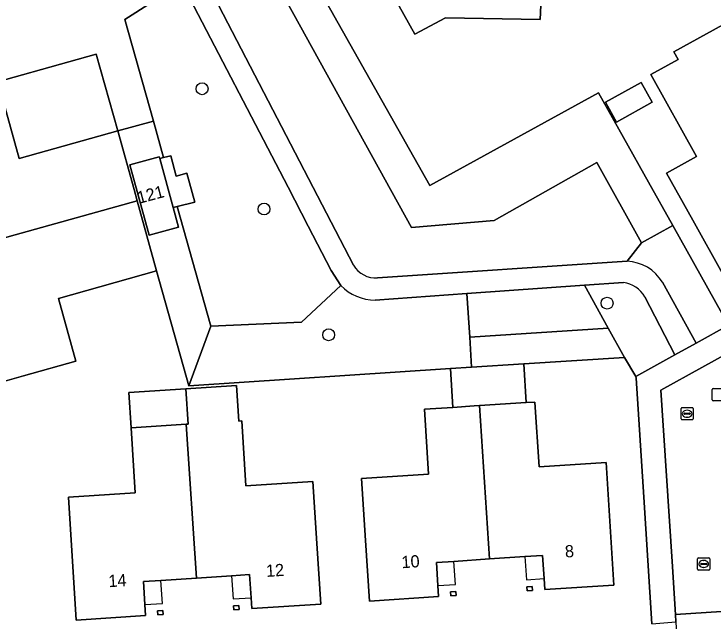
# Model space of a CAD drawing. Extents: x 159626 to 160723, y 388173 to 389416.
# Drawn here: x 160161.1 to 160218.5, y 388415.1 to 388465 of the extents above; entities that cross this region are included whole.
import ezdxf

# ---------------------------------------------------------------- set-up
doc = ezdxf.new("R2010")
doc.units = 0
for name, color, linetype in [('IMGEO_Boom', 7, 'Continuous'), ('IMGEO_Erf', 7, 'Continuous'), ('IMGEO_Groenvoorziening', 7, 'Continuous'), ('IMGEO_Hek', 7, 'Continuous'), ('IMGEO_Kolk', 7, 'Continuous'), ('IMGEO_Muur', 7, 'Continuous'), ('IMGEO_Pand', 7, 'Continuous'), ('IMGEO_Pand_nummerreeks', 7, 'Continuous'), ('IMGEO_Pand_overbouw', 7, 'Continuous'), ('IMGEO_Rijbaan_lokaal_open', 7, 'Continuous'), ('IMGEO_Rioolput', 7, 'Continuous'), ('IMGEO_Voetpad_halfverhard', 7, 'Continuous'), ('IMGEO_Voetpad_open', 7, 'Continuous')]:
    doc.layers.add(name, color=color, linetype=linetype)

msp = doc.modelspace()

# ---------------------------------------------------------------- linework, layer by layer
at = {"layer": 'IMGEO_Boom'}
for centre in [(160176.542, 388458.833), (160181.628, 388448.956), (160209.789, 388441.225), (160186.933, 388438.626)]:
    msp.add_circle(centre, 0.489, dxfattribs=at)
at = {"layer": 'IMGEO_Erf'}
for points in [[(160185.435, 388468.284), (160195.231, 388450.891), (160209.082, 388458.498), (160213.193, 388451.174), (160215.17, 388447.612), (160219.753, 388439.417), (160289.692, 388478.113)], [(160204.376, 388466.335), (160204.302, 388464.517), (160196.523, 388464.668), (160193.994, 388463.31), (160189.868, 388470.737)], [(160219.25, 388443.66), (160216.821, 388448.031), (160214.67, 388451.9), (160217.128, 388453.266), (160213.388, 388459.995), (160215.623, 388461.238), (160215.278, 388461.858), (160220.634, 388464.835)], [(160194.8, 388432.52), (160197.128, 388432.669), (160196.924, 388435.851), (160175.46, 388434.431), (160172.81, 388443.88), (160164.747, 388441.621), (160166.19, 388436.47), (160161.893, 388435.258), (160157.08, 388433.9), (160155.53, 388439.45), (160156.492, 388439.717), (160154.989, 388445.122), (160153.492, 388450.507), (160152.53, 388450.24), (160151, 388455.73), (160160.104, 388458.264), (160161.537, 388453.115), (160169.64, 388455.37), (160167.851, 388461.677), (160146.76, 388455.755), (160154.009, 388429.596), (160157.756, 388416.075), (160158.642, 388412.875)], [(160213.461, 388414.898), (160212.8, 388425.299), (160212.18, 388435.059), (160212.141, 388435.205), (160211.225, 388436.766), (160202.94, 388436.236), (160203.143, 388433.054), (160203.86, 388433.1), (160204.21, 388427.79), (160209.71, 388428.14), (160210.35, 388418.06), (160204.675, 388417.702), (160204.617, 388418.605), (160204.495, 388420.499), (160203.032, 388420.41), (160200.129, 388420.215), (160197.212, 388420.02), (160195.775, 388419.922), (160195.897, 388418.029), (160195.955, 388417.125), (160190.28, 388416.75), (160189.963, 388421.74), (160189.64, 388426.831), (160195.139, 388427.18), (160194.8, 388432.52)]]:
    msp.add_lwpolyline(points, dxfattribs=at)
for points in [[(160212.587, 388459.354), (160213.49, 388457.73), (160210.557, 388456.1), (160209.654, 388457.725)], [(160179.55, 388431.54), (160179.799, 388431.556), (160180.147, 388426.219), (160185.634, 388426.576), (160185.965, 388421.49), (160186.29, 388416.5), (160180.618, 388416.135), (160180.56, 388417.035), (160180.437, 388418.931), (160178.967, 388418.84), (160176.073, 388418.65), (160173.167, 388418.46), (160171.732, 388418.361), (160171.854, 388416.464), (160171.912, 388415.565), (160166.22, 388415.19), (160165.57, 388425.29), (160171.057, 388425.647), (160170.71, 388430.985), (160170.521, 388433.888), (160175.219, 388434.194), (160179.36, 388434.463)], [(160203.198, 388417.933), (160203.636, 388417.962), (160203.657, 388417.638), (160203.22, 388417.61)], [(160197.378, 388417.546), (160197.4, 388417.22), (160196.961, 388417.191), (160196.939, 388417.518)], [(160179.564, 388416.391), (160179.585, 388416.068), (160179.15, 388416.04), (160179.129, 388416.362)], [(160173.329, 388415.981), (160173.35, 388415.66), (160172.913, 388415.631), (160172.892, 388415.953)]]:
    msp.add_lwpolyline(points, close=True, dxfattribs=at)
at = {"layer": 'IMGEO_Groenvoorziening'}
for points in [[(160172.544, 388456.178), (160170.208, 388464.53), (160174.883, 388467.539), (160170.867, 388475.276), (160145.318, 388460.958), (160146.76, 388455.755), (160167.851, 388461.677), (160169.64, 388455.37)], [(160209.082, 388458.498), (160195.231, 388450.891), (160185.435, 388468.284), (160184.632, 388467.887), (160182.913, 388467.038), (160193.72, 388447.443), (160200.505, 388448.02), (160208.94, 388452.771), (160212.613, 388446.186), (160215.17, 388447.612), (160213.193, 388451.174)], [(160174.883, 388467.539), (160170.208, 388464.53), (160172.544, 388456.178), (160173.381, 388453.186), (160173.967, 388453.339), (160174.427, 388451.655), (160175.29, 388451.908), (160175.935, 388449.509), (160174.507, 388449.157), (160177.253, 388439.338), (160184.7, 388439.678), (160187.945, 388442.677), (160187.146, 388443.912), (160185.259, 388447.547), (160183.6, 388450.743)], [(160174.507, 388449.157), (160174.168, 388449.073), (160174.61, 388447.461), (160172.207, 388446.802), (160170.623, 388452.576), (160173.026, 388453.235), (160173.062, 388453.103), (160173.381, 388453.186), (160172.544, 388456.178), (160169.64, 388455.37), (160170.97, 388450.551), (160171.227, 388449.62), (160172.81, 388443.88), (160175.46, 388434.431), (160177.253, 388439.338)], [(160209.878, 388439.184), (160207.919, 388442.702), (160198.281, 388442.009), (160198.509, 388438.441)], [(160209.878, 388439.184), (160198.509, 388438.441), (160198.668, 388435.963), (160202.94, 388436.236), (160211.225, 388436.766)]]:
    msp.add_lwpolyline(points, close=True, dxfattribs=at)
for points in [[(160190.952, 388443.314), (160211.422, 388444.678), (160212.613, 388446.186), (160208.94, 388452.771), (160200.505, 388448.02), (160193.72, 388447.443), (160182.913, 388467.038), (160182.039, 388468.726), (160180.716, 388471.396), (160176.445, 388468.521), (160188.98, 388444.36)], [(160214.326, 388442.939), (160217.097, 388437.947), (160219.753, 388439.417), (160215.17, 388447.612), (160212.613, 388446.186), (160211.422, 388444.678)], [(160187.945, 388442.677), (160184.7, 388439.678), (160177.253, 388439.338), (160175.46, 388434.431), (160196.924, 388435.851), (160198.668, 388435.963), (160198.509, 388438.441), (160198.281, 388442.009)], [(160211.133, 388442.933), (160207.919, 388442.702), (160209.878, 388439.184), (160211.225, 388436.766), (160212.141, 388435.205), (160215.352, 388436.982), (160212.896, 388441.739)], [(160198.281, 388442.009), (160190.75, 388441.467)]]:
    msp.add_lwpolyline(points, dxfattribs=at)
for centre, radius, start, end in [((160190.761, 388445.336), 2.031, 208.72103, 275.39369), ((160211.235, 388441.071), 3.611, 31.14017, 87.03102), ((160190.78, 388445.393), 3.926, 223.77154, 269.56038), ((160210.716, 388440.418), 2.549, 31.2046, 80.57939)]:
    msp.add_arc(centre, radius, start, end, dxfattribs=at)
at = {"layer": 'IMGEO_Hek'}
for points in [[(160185.435, 388468.284), (160195.231, 388450.891), (160209.082, 388458.498)], [(160146.76, 388455.755), (160167.851, 388461.677)]]:
    msp.add_lwpolyline(points, dxfattribs=at)
at = {"layer": 'IMGEO_Kolk'}
for p, q in [((160218.406, 388433.278), (160218.406, 388434.13)), ((160218.481, 388434.204), (160219.333, 388434.204)), ((160219.333, 388433.204), (160218.481, 388433.204)), ((160217.217, 388419.381), (160217.217, 388420.233)), ((160217.292, 388420.307), (160218.144, 388420.307)), ((160218.218, 388420.233), (160218.218, 388419.381)), ((160217.476, 388419.801), (160217.476, 388419.813)), ((160217.914, 388419.764), (160217.516, 388419.764)), ((160217.519, 388419.85), (160217.917, 388419.85)), ((160217.705, 388420.087), (160217.73, 388420.087)), ((160217.96, 388419.813), (160217.96, 388419.801)), ((160218.144, 388419.307), (160217.292, 388419.307)), ((160217.728, 388419.527), (160217.703, 388419.527))]:
    msp.add_line(p, q, dxfattribs=at)
for points in [[(160218.406, 388433.278), (160218.406, 388434.13)], [(160218.481, 388434.204), (160219.333, 388434.204)], [(160219.333, 388433.204), (160218.481, 388433.204)], [(160217.217, 388419.381), (160217.217, 388420.233)], [(160217.292, 388420.307), (160218.144, 388420.307)], [(160218.218, 388420.233), (160218.218, 388419.381)], [(160218.144, 388419.307), (160217.292, 388419.307)]]:
    msp.add_lwpolyline(points, dxfattribs=at)
for centre, radius, start, end in [((160218.483, 388434.128), 0.0765, 91.55205, 178.44795), ((160218.483, 388434.128), 0.0765, 91.55205, 178.44795), ((160218.483, 388433.28), 0.0765, 181.55205, 268.44795), ((160218.483, 388433.28), 0.0765, 181.55205, 268.44795), ((160217.294, 388420.231), 0.0765, 91.55205, 178.44795), ((160217.294, 388420.231), 0.0765, 91.55205, 178.44795), ((160218.142, 388420.231), 0.0765, 1.55205, 88.44795), ((160218.142, 388420.231), 0.0765, 1.55205, 88.44795), ((160217.516, 388419.81), 0.0403, 85.87752, 175.75265), ((160217.513, 388419.8), 0.0366, 178.93798, 274.71019), ((160217.917, 388419.807), 0.043, 264.86636, 352.45326), ((160217.921, 388419.812), 0.0386, 1.73085, 96.63898), ((160217.294, 388419.383), 0.0765, 181.55205, 268.44795), ((160217.294, 388419.383), 0.0765, 181.55205, 268.44795), ((160218.142, 388419.383), 0.0765, 271.55205, 358.44795), ((160218.142, 388419.383), 0.0765, 271.55205, 358.44795)]:
    msp.add_arc(centre, radius, start, end, dxfattribs=at)
for centre, major_axis, ratio, start_param, end_param in [((160217.704, 388419.807), (-0.387, 0.002), 0.722429, 4.712389, 7.853982), ((160217.729, 388419.807), (-0.39, 0.002), 0.717154, 1.570796, 4.712389)]:
    msp.add_ellipse(centre, major_axis=major_axis, ratio=ratio, start_param=start_param, end_param=end_param, dxfattribs=at)
at = {"layer": 'IMGEO_Muur'}
msp.add_lwpolyline([(160212.18, 388435.059), (160212.8, 388425.299)], dxfattribs=at)
at = {"layer": 'IMGEO_Pand'}
for points in [[(160202.871, 388469.045), (160196.47, 388480.124), (160187.441, 388475.108), (160189.868, 388470.737), (160193.994, 388463.31), (160196.523, 388464.668), (160204.302, 388464.517), (160204.376, 388466.335)], [(160224.562, 388457.399), (160224.719, 388457.486), (160220.634, 388464.835), (160215.278, 388461.858), (160215.623, 388461.238), (160213.388, 388459.995), (160217.128, 388453.266), (160214.67, 388451.9), (160216.821, 388448.031), (160219.25, 388443.66), (160224.23, 388446.41), (160223.747, 388447.285), (160228.495, 388449.914), (160228.652, 388450.001)], [(160209.654, 388457.725), (160210.557, 388456.1), (160213.49, 388457.73), (160212.587, 388459.354)], [(160154.989, 388445.122), (160171.227, 388449.62), (160170.97, 388450.551), (160169.64, 388455.37), (160161.537, 388453.115), (160160.104, 388458.264), (160151, 388455.73), (160152.53, 388450.24), (160153.492, 388450.507)], [(160173.062, 388453.103), (160173.026, 388453.235), (160170.623, 388452.576), (160172.207, 388446.802), (160174.61, 388447.461), (160174.168, 388449.073)], [(160154.989, 388445.122), (160156.492, 388439.717), (160155.53, 388439.45), (160157.08, 388433.9), (160161.893, 388435.258), (160166.19, 388436.47), (160164.747, 388441.621), (160172.81, 388443.88), (160171.227, 388449.62)], [(160202.94, 388436.236), (160198.668, 388435.963), (160196.924, 388435.851), (160197.128, 388432.669), (160198.871, 388432.781), (160199.303, 388432.809), (160203.143, 388433.054)], [(160185.634, 388426.576), (160180.147, 388426.219), (160179.799, 388431.556), (160179.55, 388431.54), (160179.36, 388434.463), (160175.219, 388434.194), (160175.408, 388431.291), (160175.23, 388431.279), (160176.073, 388418.65), (160178.967, 388418.84), (160180.437, 388418.931), (160180.56, 388417.035), (160180.618, 388416.135), (160186.29, 388416.5), (160185.965, 388421.49)], [(160175.219, 388434.194), (160170.521, 388433.888), (160170.71, 388430.985), (160175.23, 388431.279), (160175.408, 388431.291)], [(160199.303, 388432.809), (160198.871, 388432.781), (160197.128, 388432.669), (160194.8, 388432.52), (160195.139, 388427.18), (160189.64, 388426.831), (160189.963, 388421.74), (160190.28, 388416.75), (160195.955, 388417.125), (160195.897, 388418.029), (160195.775, 388419.922), (160197.212, 388420.02), (160200.129, 388420.215)], [(160209.71, 388428.14), (160204.21, 388427.79), (160203.86, 388433.1), (160203.143, 388433.054), (160199.303, 388432.809), (160200.129, 388420.215), (160203.032, 388420.41), (160204.495, 388420.499), (160204.617, 388418.605), (160204.675, 388417.702), (160210.35, 388418.06)], [(160175.23, 388431.279), (160170.71, 388430.985), (160171.057, 388425.647), (160165.57, 388425.29), (160166.22, 388415.19), (160171.912, 388415.565), (160171.854, 388416.464), (160171.732, 388418.361), (160173.167, 388418.46), (160176.073, 388418.65)], [(160203.198, 388417.933), (160203.22, 388417.61), (160203.657, 388417.638), (160203.636, 388417.962)], [(160197.378, 388417.546), (160196.939, 388417.518), (160196.961, 388417.191), (160197.4, 388417.22)], [(160179.129, 388416.362), (160179.15, 388416.04), (160179.585, 388416.068), (160179.564, 388416.391)], [(160173.329, 388415.981), (160172.892, 388415.953), (160172.913, 388415.631), (160173.35, 388415.66)]]:
    msp.add_lwpolyline(points, close=True, dxfattribs=at)
at = {"layer": 'IMGEO_Pand_overbouw'}
for points in [[(160204.495, 388420.499), (160203.032, 388420.41), (160203.16, 388418.51), (160204.617, 388418.605)], [(160197.212, 388420.02), (160195.775, 388419.922), (160195.897, 388418.029), (160197.339, 388418.123)], [(160173.167, 388418.46), (160171.732, 388418.361), (160171.854, 388416.464), (160173.291, 388416.558)], [(160180.437, 388418.931), (160178.967, 388418.84), (160179.091, 388416.939), (160180.56, 388417.035)]]:
    msp.add_lwpolyline(points, close=True, dxfattribs=at)
at = {"layer": 'IMGEO_Rijbaan_lokaal_open'}
msp.add_lwpolyline([(160246.959, 388446.352), (160244.475, 388450.826), (160214.209, 388434.086), (160215.12, 388420.001), (160215.394, 388415.648), (160220.428, 388415.979), (160219.445, 388431.075)], close=True, dxfattribs=at)
msp.add_lwpolyline([(160220.535, 388414.375), (160220.47, 388415.355), (160220.428, 388415.979), (160215.394, 388415.648), (160215.426, 388415.047), (160215.479, 388414.051)], dxfattribs=at)
at = {"layer": 'IMGEO_Rioolput'}
for p, q in [((160215.858, 388431.718), (160215.858, 388432.57)), ((160215.933, 388432.644), (160216.785, 388432.644)), ((160216.16, 388432.187), (160216.558, 388432.187)), ((160216.346, 388432.424), (160216.371, 388432.424)), ((160216.859, 388432.57), (160216.859, 388431.718)), ((160216.785, 388431.644), (160215.933, 388431.644)), ((160216.117, 388432.138), (160216.117, 388432.15)), ((160216.555, 388432.101), (160216.157, 388432.101)), ((160216.369, 388431.864), (160216.344, 388431.864)), ((160216.601, 388432.15), (160216.601, 388432.138))]:
    msp.add_line(p, q, dxfattribs=at)
for points in [[(160215.858, 388431.718), (160215.858, 388432.57)], [(160215.933, 388432.644), (160216.785, 388432.644)], [(160216.859, 388432.57), (160216.859, 388431.718)], [(160216.785, 388431.644), (160215.933, 388431.644)]]:
    msp.add_lwpolyline(points, dxfattribs=at)
for centre, radius, start, end in [((160215.935, 388432.568), 0.0765, 91.55205, 178.44795), ((160215.935, 388432.568), 0.0765, 91.55205, 178.44795), ((160216.157, 388432.147), 0.0403, 85.87752, 175.75265), ((160216.562, 388432.149), 0.0386, 1.73085, 96.63898), ((160216.783, 388432.568), 0.0765, 1.55205, 88.44795), ((160216.783, 388432.568), 0.0765, 1.55205, 88.44795), ((160215.935, 388431.72), 0.0765, 181.55205, 268.44795), ((160215.935, 388431.72), 0.0765, 181.55205, 268.44795), ((160216.154, 388432.137), 0.0366, 178.93798, 274.71019), ((160216.558, 388432.144), 0.043, 264.86636, 352.45326), ((160216.783, 388431.72), 0.0765, 271.55205, 358.44795), ((160216.783, 388431.72), 0.0765, 271.55205, 358.44795)]:
    msp.add_arc(centre, radius, start, end, dxfattribs=at)
for centre, major_axis, ratio, start_param, end_param in [((160216.345, 388432.144), (-0.387, 0.002), 0.722429, 4.712389, 7.853982), ((160216.37, 388432.144), (-0.39, 0.002), 0.717154, 1.570796, 4.712389)]:
    msp.add_ellipse(centre, major_axis=major_axis, ratio=ratio, start_param=start_param, end_param=end_param, dxfattribs=at)
at = {"layer": 'IMGEO_Voetpad_halfverhard'}
for points in [[(160188.98, 388444.36), (160176.445, 388468.521), (160172.531, 388476.066), (160172.301, 388476.51), (160171.15, 388478.728), (160169.54, 388477.832), (160170.636, 388475.72), (160170.867, 388475.276), (160174.883, 388467.539), (160183.6, 388450.743), (160185.259, 388447.547), (160187.146, 388443.912), (160187.945, 388442.677)], [(160211.422, 388444.678), (160190.952, 388443.314)], [(160190.75, 388441.467), (160198.281, 388442.009), (160207.919, 388442.702), (160211.133, 388442.933)], [(160212.896, 388441.739), (160215.352, 388436.982), (160217.097, 388437.947), (160214.326, 388442.939)]]:
    msp.add_lwpolyline(points, dxfattribs=at)
for centre, radius, start, end in [((160190.761, 388445.336), 2.031, 208.72103, 275.39369), ((160211.235, 388441.071), 3.611, 31.14017, 87.03102), ((160190.78, 388445.393), 3.926, 223.77154, 269.56038), ((160210.716, 388440.418), 2.549, 31.2046, 80.57939)]:
    msp.add_arc(centre, radius, start, end, dxfattribs=at)
at = {"layer": 'IMGEO_Voetpad_open'}
msp.add_lwpolyline([(160289.692, 388478.113), (160219.753, 388439.417), (160217.097, 388437.947), (160215.352, 388436.982), (160212.141, 388435.205), (160212.18, 388435.059), (160212.8, 388425.299), (160213.461, 388414.898), (160215.426, 388415.047), (160215.394, 388415.648), (160215.12, 388420.001), (160214.209, 388434.086), (160244.475, 388450.826), (160246.88, 388452.157), (160279.625, 388470.268)], dxfattribs=at)
msp.add_lwpolyline([(160173.381, 388453.186), (160173.062, 388453.103), (160174.168, 388449.073), (160174.507, 388449.157), (160175.935, 388449.509), (160175.29, 388451.908), (160174.427, 388451.655), (160173.967, 388453.339)], close=True, dxfattribs=at)

# ---------------------------------------------------------------- texts
at = {"layer": 'IMGEO_Pand_nummerreeks'}
for s, rotation, p in [('121', 14.97085, (160171.364, 388449.379)), ('8', 3.60963, (160206.356, 388420.332)), ('10', 3.77579, (160192.943, 388419.451)), ('12', 3.68412, (160181.822, 388418.737)), ('14', 3.77006, (160168.885, 388417.891))]:
    msp.add_text(s, height=1, rotation=rotation, dxfattribs=at).set_placement(p)

doc.saveas('drawing.dxf')
